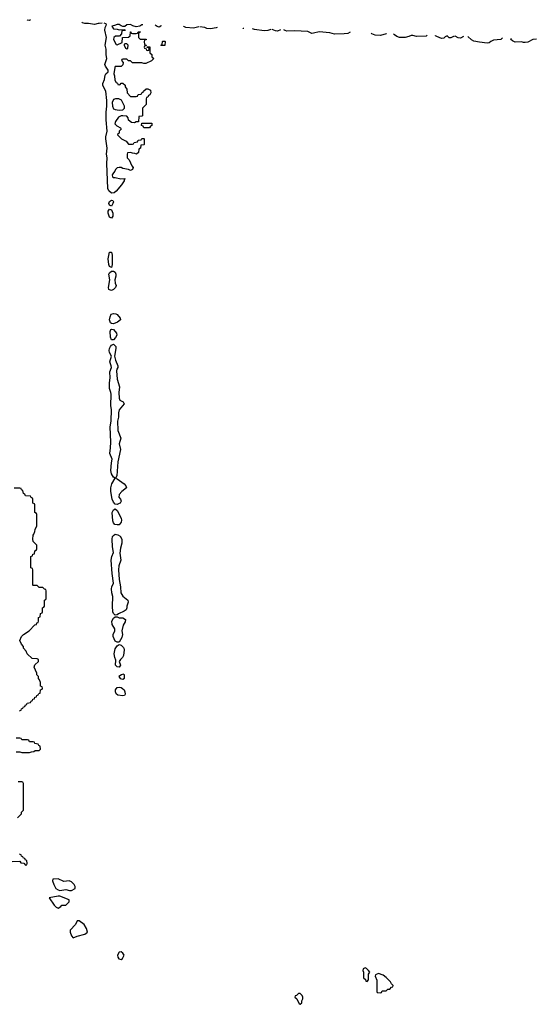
# Model space of a CAD drawing. Header units: inches. Extents: x 2701323 to 2964515, y 494916 to 722124.
# Tile 382 of 656: x 2769167 to 2774586, y 708594 to 718918. Entities that reach past the tile are written whole.
import ezdxf

# ---------------------------------------------------------------- set-up
doc = ezdxf.new("R2010")
doc.units = ezdxf.units.IN
doc.header["$MEASUREMENT"] = 0
for name, color, linetype in [('C7760', 7, 'Continuous'), ('C7761', 7, 'Continuous'), ('C7770', 7, 'Continuous'), ('C7771', 7, 'Continuous')]:
    doc.layers.add(name, color=color, linetype=linetype)

msp = doc.modelspace()

# ---------------------------------------------------------------- linework, layer by layer
at = {"layer": 'C7760', "color": 2, "elevation": 18}
for points in [[(2769570, 709909), (2769514, 709906), (2769512, 709888), (2769524, 709850), (2769548, 709810), (2769570, 709793), (2769590, 709788), (2769650, 709799), (2769690, 709788), (2769710, 709787), (2769748, 709810), (2769748, 709830), (2769738, 709850), (2769710, 709878), (2769688, 709888), (2769630, 709882)], [(2769570, 709727), (2769478, 709710), (2769530, 709632), (2769550, 709612), (2769570, 709602), (2769600, 709620), (2769610, 709632), (2769650, 709634), (2769686, 709670), (2769686, 709690), (2769590, 709727)], [(2769790, 709468), (2769770, 709468), (2769751, 709430), (2769698, 709370), (2769697, 709363), (2769696, 709350), (2769711, 709311), (2769730, 709292), (2769770, 709307), (2769849, 709331), (2769878, 709350), (2769869, 709390), (2769842, 709430)]]:
    msp.add_lwpolyline(points, close=True, dxfattribs=at)
at = {"layer": 'C7761', "color": 2}
for points, elevation in [([(2769282, 718917), (2769270, 718910), (2769250, 718913), (2769246, 718918)], 14), ([(2770000, 718880), (2769990, 718879), (2769951, 718869), (2769930, 718870), (2769890, 718880), (2769850, 718878), (2769826, 718886), (2769818, 718892)], 14), ([(2769167, 711673), (2769182, 711678), (2769187, 711693), (2769202, 711698), (2769207, 711713), (2769222, 711718), (2769227, 711733), (2769242, 711738), (2769247, 711753), (2769282, 711758), (2769287, 711773), (2769302, 711778), (2769307, 711793), (2769322, 711798), (2769327, 711813), (2769342, 711818), (2769347, 711833), (2769362, 711838), (2769367, 711853), (2769382, 711858), (2769386, 711890), (2769402, 711898), (2769406, 711910), (2769402, 711922), (2769386, 711930), (2769386, 711970), (2769376, 711996), (2769366, 712010), (2769366, 712030), (2769348, 712048), (2769347, 712067), (2769318, 712130), (2769327, 712153), (2769366, 712190), (2769366, 712210), (2769350, 712218), (2769300, 712220), (2769246, 712270), (2769236, 712296), (2769208, 712328), (2769207, 712347), (2769186, 712370), (2769168, 712410), (2769188, 712450), (2769209, 712471), (2769266, 712510), (2769327, 712573), (2769342, 712578), (2769347, 712593), (2769362, 712598), (2769366, 712610), (2769366, 712650), (2769382, 712658), (2769387, 712693), (2769402, 712698), (2769406, 712710), (2769406, 712750), (2769422, 712758), (2769426, 712770), (2769426, 712830), (2769442, 712838), (2769446, 712850), (2769446, 712930), (2769442, 712942), (2769427, 712947), (2769410, 712966), (2769370, 712966), (2769350, 712986), (2769310, 712986), (2769306, 712990), (2769306, 713150), (2769302, 713162), (2769286, 713170), (2769286, 713290), (2769302, 713298), (2769307, 713313), (2769322, 713318), (2769326, 713350), (2769342, 713358), (2769346, 713370), (2769346, 713410), (2769308, 713448), (2769306, 713470), (2769308, 713512), (2769316, 713524), (2769327, 713553), (2769328, 713572), (2769346, 713610), (2769346, 713730), (2769342, 713742), (2769326, 713750), (2769326, 713830), (2769322, 713842), (2769306, 713850), (2769306, 713890), (2769302, 713902), (2769287, 713907), (2769282, 713922), (2769227, 713927), (2769222, 713942), (2769206, 713950), (2769202, 713982), (2769187, 713987), (2769182, 714002), (2769170, 714006), (2769110, 714006)], 18), ([(2769130, 711242), (2769170, 711242), (2769190, 711234), (2769270, 711234), (2769290, 711242), (2769316, 711244), (2769330, 711254), (2769370, 711254), (2769386, 711270), (2769382, 711302), (2769367, 711307), (2769362, 711322), (2769327, 711327), (2769322, 711342), (2769310, 711346), (2769270, 711346), (2769262, 711362), (2769250, 711366), (2769190, 711366), (2769182, 711382), (2769170, 711386), (2769130, 711386)], 18), ([(2769146, 710550), (2769186, 710590), (2769186, 710610), (2769206, 710630), (2769206, 710910), (2769202, 710922), (2769190, 710926), (2769150, 710926)], 18), ([(2769088, 710092), (2769170, 710094), (2769178, 710078), (2769210, 710074), (2769230, 710054), (2769242, 710058), (2769246, 710070), (2769242, 710102), (2769227, 710107), (2769222, 710122), (2769207, 710127), (2769202, 710142), (2769187, 710147), (2769182, 710162), (2769167, 710167)], 18)]:
    msp.add_lwpolyline(points, dxfattribs=dict(at, elevation=elevation))
at = {"layer": 'C7770', "color": 2, "elevation": 18}
for points in [[(2770230, 709144), (2770210, 709139), (2770193, 709110), (2770195, 709090), (2770207, 709070), (2770230, 709065), (2770244, 709076), (2770263, 709110), (2770249, 709130)], [(2772790, 708978), (2772770, 708966), (2772765, 708950), (2772772, 708930), (2772774, 708870), (2772793, 708853), (2772798, 708838), (2772810, 708834), (2772826, 708850), (2772826, 708910), (2772838, 708930), (2772826, 708950), (2772806, 708970)], [(2772930, 708918), (2772898, 708902), (2772894, 708890), (2772913, 708847), (2772914, 708730), (2772918, 708718), (2772950, 708714), (2772962, 708718), (2772970, 708734), (2773010, 708734), (2773027, 708753), (2773050, 708754), (2773067, 708773), (2773082, 708778), (2773086, 708790), (2773068, 708808), (2773058, 708830), (2773010, 708875), (2772978, 708898)], [(2772110, 708706), (2772090, 708706), (2772070, 708686), (2772058, 708682), (2772054, 708670), (2772074, 708650), (2772098, 708598), (2772110, 708594), (2772126, 708610), (2772126, 708630), (2772138, 708650), (2772138, 708670), (2772130, 708686)]]:
    msp.add_lwpolyline(points, close=True, dxfattribs=at)
at = {"layer": 'C7771', "color": 2, "elevation": 14}
for points in [[(2770034, 718883), (2770000, 718880)], [(2770458, 718866), (2770450, 718864), (2770428, 718852), (2770390, 718845), (2770355, 718855), (2770329, 718869), (2770290, 718864), (2770270, 718846), (2770250, 718846), (2770230, 718854), (2770210, 718869), (2770190, 718869), (2770163, 718857), (2770134, 718850), (2770150, 718822), (2770190, 718818), (2770210, 718811), (2770270, 718814), (2770274, 718810), (2770270, 718806), (2770238, 718802), (2770234, 718770), (2770213, 718747), (2770173, 718747), (2770154, 718730), (2770152, 718710), (2770178, 718658), (2770190, 718654), (2770242, 718678), (2770247, 718733), (2770310, 718734), (2770326, 718750), (2770328, 718792), (2770334, 718790), (2770338, 718778), (2770350, 718774), (2770390, 718774), (2770402, 718778), (2770409, 718791), (2770434, 718790), (2770418, 718782), (2770414, 718770), (2770414, 718730), (2770430, 718714), (2770493, 718713), (2770493, 718707), (2770478, 718702), (2770474, 718690), (2770478, 718658), (2770494, 718650), (2770494, 718646), (2770478, 718642), (2770474, 718630), (2770478, 718618), (2770494, 718614), (2770498, 718598), (2770510, 718594), (2770522, 718598), (2770526, 718610), (2770522, 718622), (2770506, 718626), (2770506, 718634), (2770533, 718633), (2770534, 718570), (2770553, 718553), (2770554, 718530), (2770574, 718510), (2770550, 718486), (2770490, 718458), (2770470, 718458), (2770450, 718466), (2770350, 718466), (2770330, 718486), (2770310, 718486), (2770290, 718506), (2770250, 718506), (2770238, 718502), (2770234, 718490), (2770254, 718470), (2770250, 718446), (2770230, 718428), (2770170, 718426), (2770164, 718416), (2770154, 718350), (2770162, 718330), (2770165, 718285), (2770178, 718258), (2770193, 718253), (2770198, 718238), (2770210, 718234), (2770222, 718238), (2770230, 718254), (2770250, 718254), (2770272, 718232), (2770273, 718213), (2770292, 718190), (2770294, 718150), (2770330, 718114), (2770390, 718114), (2770402, 718118), (2770410, 718134), (2770442, 718138), (2770447, 718153), (2770462, 718158), (2770466, 718170), (2770493, 718193), (2770510, 718194), (2770538, 718178), (2770542, 718150), (2770534, 718130), (2770518, 718122), (2770513, 718107), (2770498, 718102), (2770494, 718090), (2770494, 718030), (2770454, 717990), (2770454, 717910), (2770450, 717906), (2770418, 717902), (2770413, 717847), (2770390, 717846), (2770370, 717838), (2770340, 717840), (2770310, 717866), (2770306, 717890), (2770290, 717906), (2770250, 717909), (2770230, 717909), (2770203, 717897), (2770171, 717850), (2770165, 717825), (2770186, 717806), (2770224, 717784), (2770231, 717771), (2770212, 717750), (2770212, 717728), (2770198, 717722), (2770194, 717710), (2770234, 717670), (2770284, 717644), (2770310, 717614), (2770350, 717614), (2770362, 717618), (2770368, 717632), (2770402, 717638), (2770410, 717654), (2770442, 717658), (2770450, 717674), (2770470, 717674), (2770474, 717670), (2770474, 717610), (2770470, 717606), (2770438, 717602), (2770434, 717570), (2770418, 717562), (2770413, 717527), (2770391, 717509), (2770376, 717516), (2770350, 717518), (2770330, 717526), (2770298, 717522), (2770294, 717510), (2770294, 717470), (2770314, 717450), (2770345, 717385), (2770358, 717370), (2770350, 717349), (2770330, 717338), (2770307, 717347), (2770250, 717358), (2770230, 717368), (2770210, 717368), (2770190, 717366), (2770172, 717348), (2770166, 717330), (2770150, 717314), (2770139, 717290), (2770141, 717270), (2770150, 717264), (2770170, 717264), (2770229, 717251), (2770270, 717254), (2770274, 717250), (2770262, 717238), (2770262, 717230), (2770235, 717185), (2770181, 717119), (2770157, 717103), (2770130, 717101), (2770103, 717123), (2770091, 717150), (2770080, 717410), (2770086, 717470), (2770078, 717510), (2770085, 717570), (2770071, 717670), (2770071, 717690), (2770084, 717750), (2770073, 717870), (2770073, 717950), (2770081, 718010), (2770082, 718070), (2770070, 718170), (2770041, 718230), (2770039, 718250), (2770058, 718290), (2770063, 718337), (2770070, 718351), (2770095, 718370), (2770094, 718390), (2770067, 718430), (2770062, 718450), (2770083, 718510), (2770073, 718550), (2770074, 718610), (2770065, 718650), (2770078, 718730), (2770061, 718810), (2770065, 718835), (2770076, 718856), (2770078, 718870), (2770070, 718875), (2770055, 718882)], [(2770652, 718859), (2770646, 718850), (2770630, 718839), (2770610, 718846), (2770588, 718862)], [(2771047, 718845), (2770990, 718830), (2770910, 718835), (2770890, 718846), (2770886, 718851)], [(2771237, 718838), (2771228, 718832), (2771170, 718824), (2771130, 718826), (2771110, 718836), (2771058, 718844)], [(2771510, 718826), (2771507, 718828)], [(2771518, 718827), (2771510, 718826)], [(2771803, 718817), (2771770, 718806), (2771730, 718802), (2771630, 718815), (2771609, 718824)], [(2771902, 718813), (2771870, 718797), (2771850, 718800), (2771816, 718816)], [(2772635, 718786), (2772634, 718786), (2772610, 718775), (2772570, 718769), (2772470, 718768), (2772419, 718779), (2772310, 718790), (2772250, 718776), (2772230, 718775), (2772190, 718793), (2772050, 718801), (2771970, 718799), (2771950, 718804), (2771939, 718812)], [(2772950, 718753), (2772895, 718755), (2772862, 718770), (2772856, 718778)], [(2773014, 718772), (2773010, 718769), (2772950, 718753)], [(2773442, 718756), (2773430, 718747), (2773330, 718741), (2773290, 718754), (2773273, 718753), (2773250, 718742), (2773210, 718732), (2773150, 718733), (2773122, 718742), (2773099, 718759), (2773089, 718769)], [(2773724, 718746), (2773690, 718727), (2773670, 718729), (2773650, 718749), (2773630, 718739), (2773616, 718724), (2773590, 718720), (2773541, 718741), (2773529, 718750), (2773528, 718753)], [(2773821, 718742), (2773790, 718724), (2773767, 718727), (2773736, 718745)], [(2774070, 718672), (2773990, 718681), (2773930, 718693), (2773906, 718706), (2773866, 718741)], [(2774231, 718727), (2774214, 718710), (2774135, 718705), (2774110, 718689), (2774090, 718675), (2774070, 718672)], [(2774586, 718714), (2774550, 718709), (2774496, 718684), (2774470, 718678), (2774450, 718678), (2774430, 718685), (2774363, 718683), (2774335, 718695), (2774318, 718710), (2774325, 718724)]]:
    msp.add_lwpolyline(points, dxfattribs=at)
at = {"layer": 'C7771', "color": 2}
for points, elevation in [([(2770650, 718646), (2770646, 718650), (2770662, 718658), (2770666, 718690), (2770670, 718694), (2770690, 718694), (2770694, 718690), (2770690, 718646)], 14), ([(2770290, 718666), (2770270, 718666), (2770262, 718658), (2770262, 718650), (2770278, 718618), (2770290, 718614), (2770302, 718618), (2770306, 718650)], 14), ([(2770208, 718088), (2770172, 718088), (2770150, 718082), (2770137, 718050), (2770142, 718010), (2770150, 717985), (2770170, 717976), (2770210, 717971), (2770250, 717974), (2770266, 717990), (2770266, 718010), (2770235, 718075)], 14), ([(2770470, 717786), (2770462, 717802), (2770446, 717810), (2770447, 717833), (2770553, 717833), (2770554, 717810), (2770538, 717802), (2770530, 717786)], 14), ([(2770130, 716964), (2770110, 716973), (2770102, 716990), (2770108, 717012), (2770130, 717026), (2770143, 717023), (2770152, 717010), (2770146, 716990)], 14), ([(2770130, 716837), (2770110, 716849), (2770094, 716890), (2770095, 716910), (2770110, 716931), (2770130, 716924), (2770144, 716890), (2770143, 716857)], 14), ([(2770130, 716319), (2770110, 716329), (2770102, 716350), (2770096, 716410), (2770110, 716481), (2770130, 716481), (2770139, 716450), (2770138, 716350)], 14), ([(2770130, 716080), (2770110, 716084), (2770103, 716090), (2770098, 716110), (2770113, 716190), (2770101, 716250), (2770110, 716265), (2770130, 716283), (2770150, 716283), (2770170, 716270), (2770176, 716250), (2770176, 716230), (2770164, 716190), (2770170, 716154), (2770181, 716130), (2770171, 716110), (2770150, 716090)], 14), ([(2770150, 715730), (2770130, 715733), (2770121, 715741), (2770108, 715770), (2770116, 715804), (2770128, 715830), (2770150, 715839), (2770175, 715835), (2770188, 715828), (2770221, 715790), (2770224, 715770), (2770194, 715746)], 14), ([(2770130, 715561), (2770120, 715590), (2770117, 715650), (2770123, 715670), (2770130, 715675), (2770150, 715670), (2770183, 715630), (2770187, 715610), (2770174, 715586), (2770150, 715561)], 14), ([(2770190, 713835), (2770170, 713837), (2770150, 713858), (2770138, 713890), (2770123, 713970), (2770124, 714010), (2770133, 714050), (2770169, 714110), (2770150, 714123), (2770130, 714155), (2770125, 714190), (2770130, 714270), (2770137, 714310), (2770113, 714370), (2770120, 714430), (2770122, 714490), (2770115, 714650), (2770126, 714710), (2770129, 714830), (2770122, 714870), (2770127, 714990), (2770125, 715010), (2770111, 715050), (2770108, 715110), (2770117, 715163), (2770114, 715226), (2770130, 715270), (2770128, 715290), (2770114, 715330), (2770130, 715390), (2770110, 715430), (2770107, 715450), (2770110, 715471), (2770120, 715490), (2770130, 715504), (2770150, 715516), (2770176, 715490), (2770177, 715470), (2770161, 715390), (2770171, 715349), (2770195, 715290), (2770196, 715270), (2770186, 715254), (2770184, 715236), (2770190, 715150), (2770215, 715070), (2770208, 715010), (2770211, 714950), (2770218, 714930), (2770254, 714910), (2770262, 714890), (2770210, 714828), (2770203, 714797), (2770204, 714750), (2770192, 714708), (2770198, 714610), (2770228, 714530), (2770211, 714470), (2770225, 714410), (2770198, 714282), (2770186, 714134), (2770172, 714110), (2770190, 714103), (2770263, 714050), (2770281, 714030), (2770286, 714010), (2770238, 713970), (2770210, 713938), (2770207, 713910), (2770223, 713890), (2770231, 713870), (2770221, 713850), (2770210, 713844)], 14), ([(2770190, 713620), (2770165, 713625), (2770150, 713644), (2770144, 713664), (2770138, 713750), (2770150, 713779), (2770170, 713791), (2770190, 713771), (2770233, 713690), (2770236, 713670), (2770231, 713650), (2770210, 713623)], 14), ([(2770170, 712676), (2770151, 712691), (2770145, 712710), (2770140, 712770), (2770145, 712870), (2770134, 712910), (2770130, 712950), (2770134, 712970), (2770152, 713010), (2770138, 713110), (2770128, 713250), (2770133, 713290), (2770150, 713330), (2770140, 713390), (2770136, 713470), (2770142, 713498), (2770150, 713511), (2770170, 713525), (2770198, 713518), (2770222, 713502), (2770237, 713470), (2770237, 713430), (2770224, 713376), (2770217, 713323), (2770228, 713250), (2770207, 713190), (2770202, 713150), (2770209, 713049), (2770225, 712970), (2770228, 712910), (2770250, 712875), (2770301, 712830), (2770306, 712810), (2770291, 712770), (2770291, 712750), (2770285, 712730), (2770264, 712716), (2770203, 712690), (2770190, 712677)], 14), ([(2770210, 712645), (2770250, 712646), (2770278, 712630), (2770274, 712606), (2770251, 712569), (2770237, 712510), (2770244, 712470), (2770240, 712440), (2770210, 712393), (2770190, 712392), (2770170, 712402), (2770148, 712450), (2770149, 712471), (2770167, 712510), (2770165, 712530), (2770139, 712578), (2770134, 712610), (2770150, 712642), (2770170, 712658), (2770190, 712658)], 14), ([(2770210, 712128), (2770190, 712132), (2770174, 712150), (2770176, 712204), (2770165, 712230), (2770160, 712270), (2770170, 712321), (2770190, 712352), (2770210, 712366), (2770230, 712359), (2770256, 712336), (2770261, 712330), (2770263, 712310), (2770256, 712250), (2770246, 712230), (2770223, 712210), (2770211, 712190), (2770225, 712150)], 14), ([(2770254, 712054), (2770234, 712050), (2770206, 712030), (2770222, 712010), (2770250, 712005), (2770267, 712013), (2770266, 712050)], 18), ([(2770250, 711828), (2770195, 711835), (2770179, 711850), (2770173, 711870), (2770174, 711890), (2770190, 711916), (2770210, 711920), (2770230, 711916), (2770247, 711907), (2770262, 711890), (2770270, 711870), (2770273, 711847), (2770267, 711833)], 14)]:
    msp.add_lwpolyline(points, close=True, dxfattribs=dict(at, elevation=elevation))

doc.saveas('drawing.dxf')
